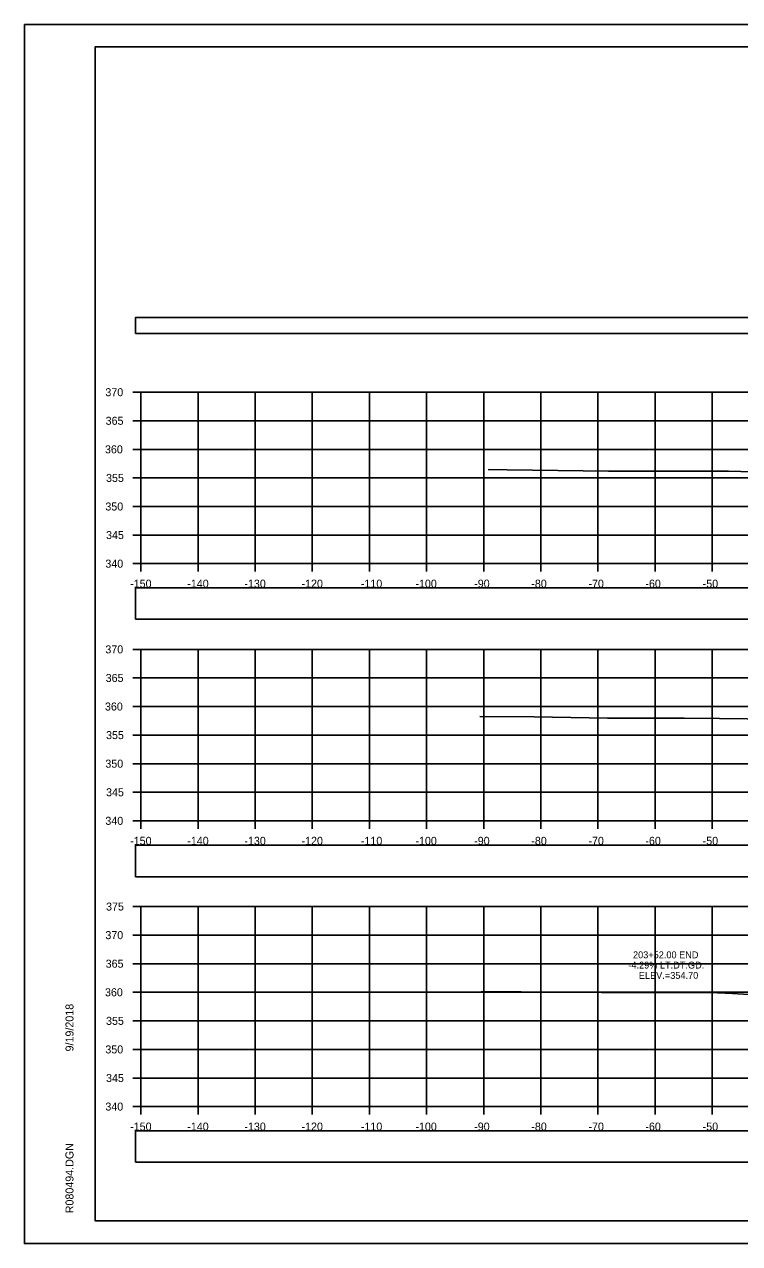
# Model space of a CAD drawing. Extents: x 1376273 to 1384221, y 378927 to 384592.
# Drawn here: x 1379220.7 to 1379346, y 381605.2 to 381818.5 of the extents above; entities that cross this region are included whole.
import ezdxf

# ---------------------------------------------------------------- set-up
doc = ezdxf.new("R2010")
doc.units = 0
for name, color, linetype in [('R_Axis', 7, 'Continuous'), ('R_Axis Annot', 7, 'Continuous'), ('R_Border', 7, 'Continuous'), ('R_Exist Surface', 7, 'Continuous'), ('R_Grid', 7, 'Continuous'), ('R_No Plot', 7, 'Continuous'), ('R_Xsect Elev', 7, 'Continuous')]:
    doc.layers.add(name, color=color, linetype=linetype)

msp = doc.modelspace()

# ---------------------------------------------------------------- linework, layer by layer
at = {"layer": 'R_Axis'}
for p, q in [((1379239.75, 381754.18), (1379241.15, 381754.18)), ((1379241.15, 381724.18), (1379241.15, 381754.18)), ((1379239.75, 381749.18), (1379241.15, 381749.18)), ((1379239.75, 381744.18), (1379241.15, 381744.18)), ((1379239.75, 381739.18), (1379241.15, 381739.18)), ((1379239.75, 381734.18), (1379241.15, 381734.18)), ((1379239.75, 381729.18), (1379241.15, 381729.18)), ((1379239.75, 381724.18), (1379241.15, 381724.18)), ((1379241.15, 381724.18), (1379541.15, 381724.18)), ((1379241.15, 381722.78), (1379241.15, 381724.18)), ((1379251.15, 381722.78), (1379251.15, 381724.18)), ((1379261.15, 381722.78), (1379261.15, 381724.18)), ((1379271.15, 381722.78), (1379271.15, 381724.18)), ((1379281.15, 381722.78), (1379281.15, 381724.18)), ((1379291.15, 381722.78), (1379291.15, 381724.18)), ((1379301.15, 381722.78), (1379301.15, 381724.18)), ((1379311.15, 381722.78), (1379311.15, 381724.18)), ((1379321.15, 381722.78), (1379321.15, 381724.18)), ((1379331.15, 381722.78), (1379331.15, 381724.18)), ((1379341.15, 381722.78), (1379341.15, 381724.18)), ((1379239.75, 381709.18), (1379241.15, 381709.18)), ((1379241.15, 381679.18), (1379241.15, 381709.18)), ((1379239.75, 381704.18), (1379241.15, 381704.18)), ((1379239.75, 381699.18), (1379241.15, 381699.18)), ((1379239.75, 381694.18), (1379241.15, 381694.18)), ((1379239.75, 381689.18), (1379241.15, 381689.18)), ((1379239.75, 381684.18), (1379241.15, 381684.18)), ((1379239.75, 381679.18), (1379241.15, 381679.18)), ((1379241.15, 381679.18), (1379541.15, 381679.18)), ((1379241.15, 381677.78), (1379241.15, 381679.18)), ((1379251.15, 381677.78), (1379251.15, 381679.18)), ((1379261.15, 381677.78), (1379261.15, 381679.18)), ((1379271.15, 381677.78), (1379271.15, 381679.18)), ((1379281.15, 381677.78), (1379281.15, 381679.18)), ((1379291.15, 381677.78), (1379291.15, 381679.18)), ((1379301.15, 381677.78), (1379301.15, 381679.18)), ((1379311.15, 381677.78), (1379311.15, 381679.18)), ((1379321.15, 381677.78), (1379321.15, 381679.18)), ((1379331.15, 381677.78), (1379331.15, 381679.18)), ((1379341.15, 381677.78), (1379341.15, 381679.18)), ((1379239.75, 381664.18), (1379241.15, 381664.18)), ((1379241.15, 381629.18), (1379241.15, 381664.18)), ((1379239.75, 381659.18), (1379241.15, 381659.18)), ((1379239.75, 381654.18), (1379241.15, 381654.18)), ((1379239.75, 381649.18), (1379241.15, 381649.18)), ((1379239.75, 381644.18), (1379241.15, 381644.18)), ((1379239.75, 381639.18), (1379241.15, 381639.18)), ((1379239.75, 381634.18), (1379241.15, 381634.18)), ((1379239.75, 381629.18), (1379241.15, 381629.18)), ((1379241.15, 381629.18), (1379541.15, 381629.18)), ((1379241.15, 381627.78), (1379241.15, 381629.18)), ((1379251.15, 381627.78), (1379251.15, 381629.18)), ((1379261.15, 381627.78), (1379261.15, 381629.18)), ((1379271.15, 381627.78), (1379271.15, 381629.18)), ((1379281.15, 381627.78), (1379281.15, 381629.18)), ((1379291.15, 381627.78), (1379291.15, 381629.18)), ((1379301.15, 381627.78), (1379301.15, 381629.18)), ((1379311.15, 381627.78), (1379311.15, 381629.18)), ((1379321.15, 381627.78), (1379321.15, 381629.18)), ((1379331.15, 381627.78), (1379331.15, 381629.18)), ((1379341.15, 381627.78), (1379341.15, 381629.18))]:
    msp.add_line(p, q, dxfattribs=at)
at = {"layer": 'R_Axis Annot'}
for points in [[(1379240.17, 381764.43), (1379541.97, 381764.43), (1379541.97, 381767.25), (1379240.17, 381767.25)], [(1379240.17, 381714.44), (1379541.97, 381714.44), (1379541.97, 381719.96), (1379240.17, 381719.96)], [(1379240.17, 381669.39), (1379541.97, 381669.39), (1379541.97, 381674.91), (1379240.17, 381674.91)], [(1379240.17, 381619.44), (1379541.97, 381619.44), (1379541.97, 381624.96), (1379240.17, 381624.96)]]:
    msp.add_lwpolyline(points, close=True, dxfattribs=at)
at = {"layer": 'R_Border'}
for p, q in [((1379233.15, 381814.64), (1379549.33, 381814.64)), ((1379233.15, 381609.18), (1379233.15, 381814.64)), ((1379233.15, 381609.18), (1379233.15, 381609.18)), ((1379549.33, 381609.18), (1379233.15, 381609.18))]:
    msp.add_line(p, q, dxfattribs=at)
at = {"layer": 'R_Exist Surface'}
for points in [[(1379301.96, 381740.67), (1379305.27, 381740.62), (1379323, 381740.35), (1379328.27, 381740.34), (1379344.02, 381740.36), (1379350.49, 381740.2)], [(1379300.46, 381697.45), (1379309.99, 381697.38), (1379322.85, 381697.14), (1379336.22, 381697.13), (1379342.42, 381697.11), (1379352.12, 381696.99)], [(1379300.71, 381649.3), (1379321.75, 381649.15), (1379322.67, 381649.14), (1379325.38, 381649.14), (1379340.82, 381649.16), (1379344.69, 381648.99), (1379351.35, 381648.58)]]:
    msp.add_lwpolyline(points, dxfattribs=at)
at = {"layer": 'R_Grid'}
for p, q in [((1379241.15, 381754.18), (1379541.15, 381754.18)), ((1379241.15, 381724.18), (1379241.15, 381754.18)), ((1379251.15, 381724.18), (1379251.15, 381754.18)), ((1379261.15, 381724.18), (1379261.15, 381754.18)), ((1379271.15, 381724.18), (1379271.15, 381754.18)), ((1379281.15, 381724.18), (1379281.15, 381754.18)), ((1379291.15, 381724.18), (1379291.15, 381754.18)), ((1379301.15, 381724.18), (1379301.15, 381754.18)), ((1379311.15, 381724.18), (1379311.15, 381754.18)), ((1379321.15, 381724.18), (1379321.15, 381754.18)), ((1379331.15, 381724.18), (1379331.15, 381754.18)), ((1379341.15, 381724.18), (1379341.15, 381754.18)), ((1379241.15, 381749.18), (1379541.15, 381749.18)), ((1379241.15, 381744.18), (1379541.15, 381744.18)), ((1379241.15, 381739.18), (1379541.15, 381739.18)), ((1379241.15, 381734.18), (1379541.15, 381734.18)), ((1379241.15, 381729.18), (1379541.15, 381729.18)), ((1379241.15, 381724.18), (1379541.15, 381724.18)), ((1379241.15, 381709.18), (1379541.15, 381709.18)), ((1379241.15, 381679.18), (1379241.15, 381709.18)), ((1379251.15, 381679.18), (1379251.15, 381709.18)), ((1379261.15, 381679.18), (1379261.15, 381709.18)), ((1379271.15, 381679.18), (1379271.15, 381709.18)), ((1379281.15, 381679.18), (1379281.15, 381709.18)), ((1379291.15, 381679.18), (1379291.15, 381709.18)), ((1379301.15, 381679.18), (1379301.15, 381709.18)), ((1379311.15, 381679.18), (1379311.15, 381709.18)), ((1379321.15, 381679.18), (1379321.15, 381709.18)), ((1379331.15, 381679.18), (1379331.15, 381709.18)), ((1379341.15, 381679.18), (1379341.15, 381709.18)), ((1379241.15, 381704.18), (1379541.15, 381704.18)), ((1379241.15, 381699.18), (1379541.15, 381699.18)), ((1379241.15, 381694.18), (1379541.15, 381694.18)), ((1379241.15, 381689.18), (1379541.15, 381689.18)), ((1379241.15, 381684.18), (1379541.15, 381684.18)), ((1379241.15, 381679.18), (1379541.15, 381679.18)), ((1379241.15, 381664.18), (1379541.15, 381664.18)), ((1379241.15, 381629.18), (1379241.15, 381664.18)), ((1379251.15, 381629.18), (1379251.15, 381664.18)), ((1379261.15, 381629.18), (1379261.15, 381664.18)), ((1379271.15, 381629.18), (1379271.15, 381664.18)), ((1379281.15, 381629.18), (1379281.15, 381664.18)), ((1379291.15, 381629.18), (1379291.15, 381664.18)), ((1379301.15, 381629.18), (1379301.15, 381664.18)), ((1379311.15, 381629.18), (1379311.15, 381664.18)), ((1379321.15, 381629.18), (1379321.15, 381664.18)), ((1379331.15, 381629.18), (1379331.15, 381664.18)), ((1379341.15, 381629.18), (1379341.15, 381664.18)), ((1379241.15, 381659.18), (1379541.15, 381659.18)), ((1379241.15, 381654.18), (1379541.15, 381654.18)), ((1379241.15, 381649.18), (1379541.15, 381649.18)), ((1379241.15, 381644.18), (1379541.15, 381644.18)), ((1379241.15, 381639.18), (1379541.15, 381639.18)), ((1379241.15, 381634.18), (1379541.15, 381634.18)), ((1379241.15, 381629.18), (1379541.15, 381629.18))]:
    msp.add_line(p, q, dxfattribs=at)
at = {"layer": 'R_No Plot'}
for p, q in [((1379220.75, 381818.54), (1379554.08, 381818.54)), ((1379220.75, 381605.21), (1379554.08, 381605.21))]:
    msp.add_line(p, q, dxfattribs=at)
for points in [[(1379220.74, 381818.54), (1379554.08, 381818.54), (1379554.08, 381605.2), (1379220.74, 381605.2)], [(1379467.07, 381814.64), (1379467.07, 381804.76), (1379502.8, 381804.76), (1379502.8, 381801.84), (1379526, 381801.84), (1379526, 381777.51), (1379549.33, 381777.51), (1379549.33, 381609.18), (1379233.15, 381609.18), (1379233.15, 381814.64)]]:
    msp.add_lwpolyline(points, close=True, dxfattribs=at)

# ---------------------------------------------------------------- texts
at = {"layer": 'R_Axis Annot'}
for s, p in [('370', (1379234.92, 381753.48)), ('365', (1379234.97, 381748.48)), ('360', (1379234.85, 381743.48)), ('355', (1379235.04, 381738.48)), ('350', (1379234.92, 381733.48)), ('345', (1379235.04, 381728.48)), ('340', (1379234.92, 381723.48)), ('-150', (1379239.26, 381719.98)), ('-140', (1379249.26, 381719.98)), ('-130', (1379259.26, 381719.98)), ('-120', (1379269.26, 381719.98)), ('-110', (1379279.65, 381719.98)), ('-100', (1379289.2, 381719.98)), ('-90', (1379299.49, 381719.98)), ('-80', (1379309.49, 381719.98)), ('-70', (1379319.49, 381719.98)), ('-60', (1379329.46, 381719.98)), ('-50', (1379339.49, 381719.98)), ('370', (1379234.92, 381708.48)), ('365', (1379234.97, 381703.48)), ('360', (1379234.85, 381698.48)), ('355', (1379235.04, 381693.48)), ('350', (1379234.92, 381688.48)), ('345', (1379235.04, 381683.48)), ('340', (1379234.92, 381678.48)), ('-150', (1379239.26, 381674.98)), ('-140', (1379249.26, 381674.98)), ('-130', (1379259.26, 381674.98)), ('-120', (1379269.26, 381674.98)), ('-110', (1379279.65, 381674.98)), ('-100', (1379289.2, 381674.98)), ('-90', (1379299.49, 381674.98)), ('-80', (1379309.49, 381674.98)), ('-70', (1379319.49, 381674.98)), ('-60', (1379329.46, 381674.98)), ('-50', (1379339.49, 381674.98)), ('375', (1379235.04, 381663.48)), ('370', (1379234.92, 381658.48)), ('365', (1379234.97, 381653.48)), ('360', (1379234.85, 381648.48)), ('355', (1379235.04, 381643.48)), ('350', (1379234.92, 381638.48)), ('345', (1379235.04, 381633.48)), ('340', (1379234.92, 381628.48)), ('-150', (1379239.26, 381624.98)), ('-140', (1379249.26, 381624.98)), ('-130', (1379259.26, 381624.98)), ('-120', (1379269.26, 381624.98)), ('-110', (1379279.65, 381624.98)), ('-100', (1379289.2, 381624.98)), ('-90', (1379299.49, 381624.98)), ('-80', (1379309.49, 381624.98)), ('-70', (1379319.49, 381624.98)), ('-60', (1379329.46, 381624.98)), ('-50', (1379339.49, 381624.98))]:
    msp.add_text(s, height=1.4, dxfattribs=at).set_placement(p)
at = {"layer": 'R_Border'}
for s, p in [('9/19/2018', (1379229.34, 381638.83)), ('R080494.DGN', (1379229.34, 381610.51))]:
    msp.add_text(s, height=1.4, rotation=90, dxfattribs=at).set_placement(p)
at = {"layer": 'R_Xsect Elev'}
for s, p in [('203+52.00 END', (1379327.29, 381655.13)), ('-4.29% LT.DT.GD.', (1379326.48, 381653.33)), ('ELEV.=354.70', (1379328.32, 381651.53))]:
    msp.add_text(s, height=1.2, rotation=360, dxfattribs=at).set_placement(p)

doc.saveas('drawing.dxf')
